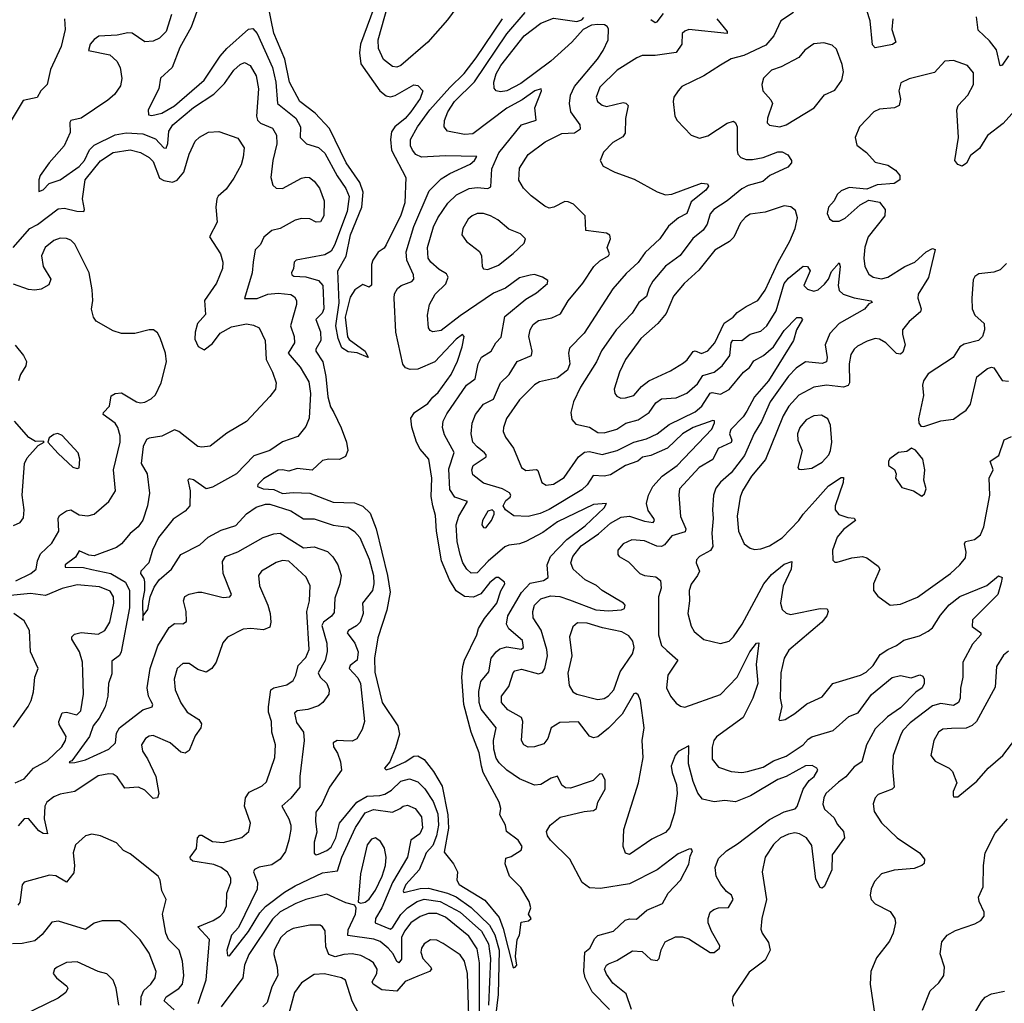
# Model space of a CAD drawing. Extents: x 1603745 to 1745082, y 385868 to 533966.
# Tile 529 of 646: x 1617704 to 1622355, y 499774 to 504421. Entities that reach past the tile are written whole.
import ezdxf

# ---------------------------------------------------------------- set-up
doc = ezdxf.new("R2010")
doc.units = 0

msp = doc.modelspace()

# ---------------------------------------------------------------- linework, layer by layer
at = {"layer": '0CON20XD'}
for points in [[(1619845, 504584.7), (1619725, 504420.8), (1619631.2, 504315), (1619505, 504204.1), (1619485, 504196.9), (1619465, 504199.1), (1619422.7, 504232.7), (1619399.2, 504285), (1619396.5, 504325), (1619442.3, 504487.7)], [(1618553.2, 504495), (1618513.3, 504385), (1618460.9, 504289.1), (1618423.8, 504195), (1618368.9, 504145), (1618361.8, 504095), (1618310.6, 503995), (1618311.7, 503971.7), (1618328.1, 503968.1), (1618375, 503979.1), (1618435, 504013.5), (1618575.4, 504134.6), (1618650.6, 504249.4), (1618682.6, 504285), (1618785, 504376.2), (1618805, 504380), (1618825, 504355.6), (1618898.1, 504195), (1618913.5, 504125), (1618920.9, 504025), (1619007.6, 503955), (1619029.7, 503915), (1619029.2, 503865), (1619059.4, 503835), (1619115, 503816.7), (1619145, 503790), (1619203.5, 503683.5), (1619245, 503623.6), (1619260, 503585), (1619250.5, 503515), (1619191.3, 503355), (1619175, 503327.7), (1619145, 503310), (1619010, 503285), (1619000.8, 503275), (1618997.5, 503245), (1618988.1, 503225), (1618989.2, 503215), (1618999.3, 503209.3), (1619055, 503206.1), (1619115, 503188.7), (1619135.2, 503165.2), (1619140.3, 503055), (1619132.7, 503035), (1619103.2, 503005), (1619125, 502946), (1619125.7, 502905), (1619103.3, 502865), (1619103.3, 502855), (1619135.2, 502805), (1619149.4, 502735), (1619159.1, 502639.1), (1619172, 502592), (1619187.2, 502565), (1619222.7, 502492.7), (1619246.9, 502425), (1619253.3, 502385), (1619242.9, 502357.1), (1619215, 502342.4), (1619164.4, 502344.4), (1619135, 502338.3), (1619085, 502293.3), (1619015, 502300.7), (1618975, 502288.2), (1618944.7, 502294.7), (1618925, 502292.1), (1618855, 502251.3), (1618828, 502225), (1618826.7, 502215), (1618854.7, 502204.7), (1618905, 502202), (1618945, 502182.5), (1618995, 502187.2), (1619075, 502183.8), (1619185, 502142.3), (1619285, 502138.6), (1619325, 502123.4), (1619358.9, 502088.9), (1619387.7, 502015), (1619441.9, 501795), (1619453.4, 501716.6), (1619438.7, 501631.3), (1619395, 501500), (1619379.3, 501405), (1619382, 501338), (1619416.8, 501195), (1619490.8, 501085), (1619498.2, 501045), (1619479.8, 500980.2), (1619452.5, 500915), (1619426.7, 500885), (1619435, 500876.7), (1619460, 500885), (1619524.6, 500915), (1619565, 500941.2), (1619585, 500943.1), (1619615, 500925.3), (1619659.1, 500869.1), (1619699.8, 500799.8), (1619726.9, 500665), (1619729.3, 500600.7), (1619708.8, 500488.8), (1619752.3, 500432.3), (1619771.5, 500395), (1619769.5, 500355), (1619779.1, 500335), (1619900.7, 500260.7), (1619968.8, 500178.8), (1619987.9, 500127.9), (1620035, 499941.2), (1620045, 499944), (1620052, 499955), (1620045.8, 499995.8), (1620054.5, 500075.5), (1620064, 500096), (1620073, 500157), (1620106.9, 500163.1), (1620120, 500175), (1620107.5, 500195), (1620118.8, 500225), (1620110.8, 500255), (1620071.4, 500321.4), (1620016.9, 500375), (1619997.1, 500432.9), (1620000, 500460), (1620025, 500467.5), (1620073, 500497), (1620076.7, 500515), (1620058.8, 500545), (1620003.3, 500585), (1619998.8, 500615), (1619971.2, 500665), (1619975.9, 500694.1), (1619969.2, 500725), (1619893.9, 500863.9), (1619885.7, 500894.3)], [(1618421.5, 504445), (1618395, 504365.8), (1618365, 504333.1), (1618335, 504318.9), (1618295, 504316.7), (1618235, 504357.1), (1618215, 504359.4), (1618165, 504347.3), (1618077.6, 504342.4), (1618055, 504328.1), (1618037.1, 504305), (1618028.8, 504275), (1618130, 504255), (1618162.9, 504225), (1618178.5, 504195), (1618186.3, 504143.7), (1618180.8, 504109.2), (1618152.4, 504067.6), (1618120.8, 504040.8), (1617995, 503956.2), (1617945.4, 503944.6), (1617940.5, 503935), (1617942.7, 503887.3), (1617914.5, 503825), (1617843.4, 503745), (1617801.1, 503685), (1617793.8, 503663.8), (1617795, 503610), (1617815, 503617.5), (1617842.5, 503647.5), (1617895, 503664.3), (1617985, 503727), (1618009.5, 503755), (1618033.7, 503806.3), (1618055, 503828.3), (1618155, 503876.2), (1618206.9, 503886.9), (1618285, 503881.2), (1618345, 503857.7), (1618385, 503816.1), (1618395, 503814.6), (1618403.9, 503836.1), (1618408.7, 503895), (1618427.5, 503925), (1618525, 504005.8), (1618621.2, 504068.8)], [(1619377.4, 504475), (1619313.5, 504305), (1619309.4, 504265), (1619315, 504211.9), (1619405, 504084.4), (1619435, 504061.2), (1619455, 504056.2), (1619477.5, 504062.5), (1619565, 504112.5), (1619585, 504110), (1619607.5, 504085), (1619595, 504048), (1619551.8, 503985), (1619525, 503954.7), (1619475.6, 503914.4), (1619459.6, 503890.4), (1619455.7, 503855), (1619460.6, 503805), (1619528.6, 503675), (1619523.6, 503555), (1619505, 503498), (1619435, 503356.7), (1619425, 503342), (1619397.3, 503322.7), (1619371.2, 503285), (1619366, 503265), (1619365, 503167.5), (1619355, 503157.5), (1619325, 503170), (1619287.5, 503145), (1619265, 503110), (1619241.4, 503015), (1619252.2, 502922.2), (1619259.8, 502909.8), (1619335.7, 502855), (1619350, 502825), (1619297.6, 502847.6), (1619255, 502851.9), (1619225, 502871.4), (1619208.1, 502915), (1619196.6, 502975), (1619213, 503083), (1619207.3, 503235), (1619246.4, 503303.6), (1619266.4, 503405), (1619319.3, 503535), (1619326.4, 503606.4), (1619311.3, 503651.3), (1619245.4, 503745), (1619166.7, 503906.7), (1619099.3, 503979.3), (1619027.5, 504035), (1618978.8, 504125), (1618955.7, 504235), (1618905, 504357.5), (1618878.2, 504488.2)], [(1620490, 499745), (1620408, 499828), (1620374.3, 499894.3), (1620369.3, 499925), (1620372.7, 500015), (1620397.1, 500035), (1620420.1, 500079.9), (1620435, 500094.3), (1620508.1, 500115), (1620563.2, 500166.8), (1620585, 500173.5), (1620617.8, 500172.2), (1620666.6, 500213.4), (1620740.6, 500245), (1620766.9, 500295), (1620825.4, 500355), (1620865, 500431.2), (1620870.4, 500469.6), (1620882, 500495), (1620875, 500503.8), (1620865, 500502.5), (1620815, 500480.9), (1620715.6, 500405), (1620585, 500338), (1620446.7, 500316.7), (1620395, 500319.3), (1620360.9, 500345), (1620302.2, 500455), (1620211.2, 500545), (1620197.3, 500565), (1620193.1, 500585), (1620209.6, 500615), (1620257, 500653), (1620369.8, 500679.8), (1620415, 500684.7), (1620428.5, 500695), (1620434.4, 500725), (1620469.6, 500785), (1620469.6, 500829.6), (1620455, 500856.2), (1620445, 500858), (1620413.2, 500826.8), (1620305, 500790), (1620282.5, 500792.5), (1620265, 500804), (1620245, 500847.1), (1620215, 500837.3), (1620165, 500808.2), (1620135, 500804.6), (1620064.8, 500834.8), (1620005.6, 500875), (1619969.4, 500909.4), (1619955, 500931.9), (1619943.5, 500975), (1619941.9, 501015), (1619954.7, 501075), (1619883.5, 501163.5), (1619873.5, 501195), (1619872.6, 501247.4), (1619882.5, 501295), (1619919.3, 501340.7), (1619931.3, 501405), (1619954.6, 501435), (1619971.9, 501448.1), (1620005, 501458.2), (1620072.9, 501447.1), (1620084.4, 501455), (1620078.5, 501488.5), (1620015, 501542.7), (1620003.8, 501565), (1620009.1, 501605), (1620075, 501715.3), (1620115, 501759.3), (1620178.1, 501771.9), (1620200.8, 501785), (1620195.8, 501845), (1620211.9, 501885), (1620288.3, 501965), (1620375, 502029.8), (1620464.4, 502115), (1620475.7, 502135.7), (1620415, 502131.1), (1620245, 502048.9), (1620175, 501998.1), (1620095, 501956.2), (1620065, 501944.2), (1620015, 501939.1), (1619995, 501930.7), (1619916.9, 501863.1), (1619865, 501807.3), (1619836.5, 501806.5), (1619815.4, 501825), (1619796.9, 501855), (1619784.2, 501895), (1619771, 501955), (1619765.3, 502035), (1619777.5, 502075), (1619819.1, 502145), (1619758.9, 502165), (1619735, 502202), (1619731.3, 502298.7), (1619755.6, 502375.6), (1619710.1, 502460.1), (1619701.8, 502495), (1619703.8, 502525), (1619720.8, 502559.2), (1619815, 502694.5), (1619854.7, 502725), (1619869.7, 502795), (1619885, 502826.9), (1619930.5, 502855), (1619953.1, 502895), (1619978.2, 502921.8), (1619995, 503018.2), (1620095, 503101.1), (1620145, 503130.6), (1620197.1, 503175), (1620198.8, 503188.8), (1620173.3, 503205), (1620135, 503217.5), (1620115.6, 503214.4), (1620065, 503201.8), (1619997.9, 503152.1), (1619941.2, 503128.8), (1619785, 503022.6), (1619695, 502952.2), (1619655, 502946.5), (1619642.3, 502952.3), (1619634.5, 502965), (1619630.9, 503025), (1619639.5, 503075), (1619666.5, 503125), (1619717.2, 503172.8), (1619728, 503205), (1619719.7, 503219.8), (1619685, 503240.4), (1619646.2, 503275), (1619633.6, 503295), (1619630.5, 503345), (1619658.1, 503441.9), (1619679.2, 503485), (1619725.9, 503554.1), (1619766.8, 503593.2), (1619826.6, 503623.4), (1619865, 503628.1), (1619915, 503622.7), (1619928.8, 503631.2), (1619933.4, 503716.6), (1619967.5, 503792.5), (1620075, 503924.7), (1620144, 503946), (1620136.8, 504005), (1620169.4, 504085), (1620167.5, 504095), (1620136.9, 504085), (1620077.6, 504042.4), (1620005, 504003.7), (1619845, 503881.1), (1619805, 503877.9), (1619724, 503894), (1619708.2, 503915), (1619710.3, 503945), (1619726.3, 503985), (1619757.1, 504035), (1619852.6, 504127.4), (1620005, 504354.2), (1620092.2, 504455)], [(1620685, 504421.8), (1620705, 504407.1), (1620715, 504410.5), (1620745, 504450)], [(1621358.9, 504455), (1621299.2, 504415), (1621266.2, 504345), (1621229.1, 504300.9), (1621125, 504251.8), (1621064.2, 504235.8), (1621015, 504205.5)], [(1621827.9, 504425), (1621824, 504374), (1621842.5, 504315), (1621826.7, 504303.3), (1621745, 504288.1), (1621732.3, 504302.3), (1621721.9, 504415), (1621705.2, 504465)], [(1617915.4, 504425), (1617918, 504375), (1617900.3, 504295), (1617849.7, 504185), (1617832.9, 504115), (1617804, 504085), (1617786.7, 504053.3), (1617720.9, 504039.1), (1617662.9, 503945)], [(1619885.7, 500894.3), (1619875, 500956.9), (1619837.2, 501055), (1619802.2, 501185), (1619792.9, 501315), (1619797.2, 501365), (1619804.8, 501395.2), (1619862.5, 501515), (1619871.1, 501545), (1619898.8, 501591.2), (1619957.5, 501665), (1619976.9, 501723.1), (1619995.7, 501755), (1619994.2, 501764.2), (1619965, 501786.4), (1619955, 501785.4), (1619925, 501762.7), (1619881.9, 501708.1), (1619847.3, 501692.7), (1619805, 501695.9), (1619765, 501722.9), (1619734.2, 501774.2), (1619696.5, 501865), (1619672.6, 502005), (1619668.7, 502078.7), (1619655, 502124), (1619648.1, 502168.1), (1619650.2, 502255), (1619636.1, 502345), (1619595, 502391.5), (1619577.5, 502425), (1619556.6, 502496.6), (1619551.4, 502538.6), (1619568.2, 502565), (1619632.3, 502607.7), (1619655, 502638.2), (1619680.7, 502659.3), (1619741.4, 502745), (1619772.3, 502807.7), (1619794.6, 502875), (1619802.9, 502925), (1619795, 502932.9), (1619765, 502912.2), (1619665, 502803.9), (1619585, 502770), (1619548.7, 502768.7), (1619526.6, 502776.6), (1619514.3, 502794.3), (1619481.3, 502945), (1619472.1, 503105), (1619474.4, 503125.6), (1619489.1, 503150.9), (1619505.3, 503164.7), (1619556.1, 503183.9), (1619566.2, 503195), (1619563.3, 503215), (1619532.2, 503285), (1619530, 503325), (1619565, 503444.4), (1619637.4, 503612.6), (1619695, 503669), (1619736.2, 503695), (1619831.7, 503738.3), (1619852.9, 503755), (1619863.8, 503775), (1619715, 503778.3), (1619602.1, 503772.1), (1619575, 503784.6), (1619558.7, 503805), (1619549.7, 503825), (1619550.5, 503855), (1619582.9, 503915), (1619640.6, 503995), (1619735, 504100.8), (1619803.9, 504166.1), (1619860.3, 504240.3), (1619984.8, 504425)], [(1620550, 501140), (1620485, 501074.1), (1620435, 501033.1), (1620415, 501028.9), (1620395, 501035.6), (1620344, 501104), (1620255, 501101.1), (1620214.7, 501075.3), (1620198.5, 501025), (1620179.8, 501000.2), (1620135, 500985.5), (1620105, 500984.5), (1620085, 500995.8), (1620074.5, 501015), (1620080.9, 501105), (1620074.8, 501124.8), (1620010.1, 501160.1), (1619979.2, 501195), (1619979.6, 501225), (1620015, 501270.8), (1620034.6, 501335), (1620043.1, 501345), (1620075, 501353.4), (1620155, 501329.8), (1620173.6, 501336.4), (1620184.8, 501355), (1620197.4, 501415), (1620194.1, 501445), (1620167.3, 501537.3), (1620130, 501595), (1620127.8, 501625), (1620135.4, 501655), (1620165.7, 501684.3), (1620211.7, 501698.3), (1620255, 501695.6), (1620300.5, 501679.5), (1620425, 501632.3), (1620485, 501628.5), (1620547.2, 501632.8), (1620560.5, 501639.5), (1620564.3, 501655), (1620555.8, 501665), (1620455, 501724.6), (1620428.2, 501748.2), (1620374.5, 501775), (1620317.5, 501825), (1620307.8, 501855), (1620316.9, 501885), (1620356.7, 501935), (1620437.9, 501992.1), (1620495, 502042.5), (1620545, 502070.7), (1620585, 502075.6), (1620655, 502051.5), (1620695.8, 502045), (1620701.8, 502055), (1620699.6, 502065), (1620671.8, 502101.8), (1620664.8, 502135), (1620673.4, 502175), (1620695.2, 502215), (1620739.3, 502265), (1620809.8, 502315), (1620972.8, 502487.2), (1620985.7, 502515.7), (1620985.6, 502525.6), (1620977.9, 502527.9), (1620885, 502494), (1620835.3, 502465), (1620764.1, 502395.9), (1620685, 502362.8), (1620646.4, 502353.6), (1620623.9, 502335), (1620565, 502314.8), (1620495, 502270.2), (1620465, 502264.8), (1620412.4, 502267.6), (1620385, 502223.6), (1620359.5, 502200.5), (1620205, 502107.1), (1620161.9, 502088.1), (1620105, 502074), (1620037.6, 502077.6), (1619998.8, 502105), (1619988, 502125), (1620000.6, 502149.4), (1620020, 502165), (1620023.1, 502175), (1620017.1, 502185), (1619984.4, 502204.4), (1619895, 502231.5), (1619845, 502270.8), (1619839.6, 502295), (1619846.4, 502315), (1619907.1, 502355), (1619907.5, 502365), (1619899.3, 502375), (1619865, 502402.3), (1619844.7, 502425), (1619835.9, 502465), (1619841.8, 502515), (1619856.6, 502555), (1619895, 502603.8), (1619941.5, 502628.5), (1619975.2, 502704.8), (1620015.4, 502745), (1620054.3, 502805.7), (1620121.8, 502835), (1620124.2, 502855), (1620109.1, 502925), (1620114.7, 502955.3), (1620129.3, 502980.7), (1620155, 503000), (1620218.2, 503011.8), (1620258.8, 503031.2), (1620295, 503092.2), (1620364.5, 503175.5), (1620415.2, 503254.8), (1620445, 503281.8), (1620485.6, 503305), (1620490, 503315), (1620479.2, 503345), (1620494.4, 503385), (1620492.2, 503402.2), (1620475, 503411.8), (1620378.8, 503425), (1620374.2, 503495), (1620319.3, 503549.3), (1620295, 503561.2), (1620278.3, 503561.7), (1620227.5, 503535), (1620205, 503530), (1620185, 503539.2), (1620119.2, 503589.2), (1620083.5, 503625), (1620062.1, 503662.1), (1620065, 503720), (1620106, 503784), (1620185.9, 503844.1), (1620265, 503883.4), (1620325, 503886.2), (1620353.5, 503905), (1620351.3, 503925), (1620307.1, 503985), (1620300.4, 504025), (1620306.2, 504065), (1620324, 504106), (1620432.5, 504235), (1620459.4, 504275), (1620483.1, 504325), (1620485, 504377.5), (1620479.3, 504389.3), (1620466.5, 504396.5), (1620435, 504398.9), (1620405.6, 504394.4), (1620365, 504374), (1620312.5, 504315), (1620213.5, 504225), (1620070.7, 504119.3), (1620005, 504084.7), (1619975, 504080.4), (1619954.6, 504084.6), (1619945, 504096.7), (1619942.8, 504125), (1619955.3, 504165), (1619976.8, 504205), (1620087.2, 504345), (1620165, 504404.8), (1620225, 504427.4), (1620335, 504412.9), (1620359.7, 504420.3), (1620368.7, 504431.3)], [(1620997.5, 504425), (1621046.2, 504365), (1621045.6, 504355), (1620865, 504374.3), (1620845, 504367.1), (1620833.1, 504355), (1620832, 504305), (1620804.5, 504265.5), (1620705, 504252.3), (1620645, 504251.9), (1620618.7, 504241.3), (1620526.9, 504183.1), (1620445, 504101.8), (1620426.2, 504055), (1620434, 504034), (1620455, 504016.7), (1620475, 504011.6), (1620555, 504030), (1620567, 504027), (1620578, 504015), (1620565.5, 503954.5), (1620563.6, 503885), (1620552.2, 503867.8), (1620505, 503840), (1620461.4, 503795), (1620446, 503755), (1620459.7, 503729.7), (1620515, 503700), (1620606.8, 503666.8), (1620715, 503608.1), (1620754, 503594), (1620785, 503596.9), (1620925, 503648.9), (1620953.3, 503645), (1620958.1, 503635), (1620945.5, 503615), (1620875, 503561.1), (1620854.5, 503505), (1620815.5, 503484.5), (1620769.3, 503445), (1620726.9, 503385), (1620658.6, 503321.4), (1620625, 503273.8), (1620568, 503222), (1620505, 503150), (1620370.2, 502939.8), (1620300.7, 502869.3), (1620296.2, 502845), (1620303.2, 502795), (1620291.8, 502765), (1620245, 502728.9), (1620160, 502710), (1620135, 502696.4), (1620065.2, 502624.8), (1620003.4, 502536.6), (1619988.5, 502495), (1619988.2, 502475), (1619998.9, 502448.9), (1620035.9, 502395.9), (1620074.7, 502304.8), (1620095, 502291.5), (1620145, 502295.4), (1620151.2, 502291.2), (1620169.5, 502235), (1620191.4, 502221.4), (1620225, 502226.9), (1620275, 502257.5), (1620343.4, 502355), (1620372.3, 502377.7), (1620395, 502380.6), (1620455, 502367.1), (1620525.6, 502385), (1620604.8, 502425.2), (1620665, 502441.1), (1620715, 502464.2), (1620771.1, 502508.9), (1620895, 502568.5), (1620926.1, 502595), (1620965, 502656.3), (1620975, 502660.4), (1621015, 502651.9), (1621055, 502674.1), (1621123.6, 502756.4), (1621151.9, 502778.1), (1621171.4, 502808.6), (1621216.8, 502835), (1621265.1, 502874.9), (1621315, 502952.5), (1621375, 503014.4), (1621394.2, 503014.2), (1621400.8, 503005), (1621373.6, 502955), (1621359.4, 502905), (1621241.1, 502715), (1621175, 502639.4), (1621138.3, 502571.7), (1621121.2, 502545), (1621062.9, 502485), (1621057.3, 502465), (1621067.6, 502435), (1621065, 502422.9), (1621003.8, 502395), (1620977.3, 502342.7), (1620914.1, 502305.9), (1620821.1, 502205), (1620816.8, 502176.8), (1620825.5, 502074.5), (1620850, 502015), (1620847.8, 502002.2), (1620785, 501981.8), (1620750.3, 501939.7), (1620735, 501932.2), (1620713.2, 501933.2), (1620655, 501958.8), (1620595, 501963.5), (1620554.3, 501945), (1620530, 501915), (1620529.2, 501895), (1620535, 501884.2), (1620579.2, 501859.2), (1620633.8, 501803.8), (1620654.7, 501794.8), (1620708.5, 501788.5), (1620730.9, 501770.9), (1620734, 501735), (1620720.8, 501695), (1620721.5, 501515), (1620735.6, 501465), (1620760.7, 501440.7), (1620813.3, 501395), (1620765, 501324), (1620759.6, 501265), (1620777.7, 501225), (1620805, 501192.2), (1620825, 501177.9), (1620845, 501173.8), (1621015, 501233.3), (1621093.2, 501315), (1621152.9, 501435), (1621185, 501476), (1621195, 501477.5), (1621182.8, 501375), (1621190.5, 501285), (1621167, 501215), (1621121.8, 501125), (1620995, 501032.2), (1620983.1, 501015), (1620974.6, 500984.6), (1620975, 500927.5), (1621005, 500890), (1621065, 500868.5), (1621115, 500863.8), (1621141.6, 500868.4), (1621215, 500890), (1621265, 500920.3), (1621325, 500940.9), (1621405, 500994.7), (1621427.9, 501022.1), (1621445, 501032.9), (1621547.2, 501062.8), (1621621.2, 501128.8), (1621665, 501146.2), (1621727.7, 501232.3), (1621825, 501312.9), (1621865, 501323.1), (1621915, 501312), (1621955.8, 501325.8), (1621970, 501320), (1621976, 501305), (1621975.6, 501285), (1621966.9, 501265), (1621936.4, 501243.6), (1621865, 501170.5), (1621803.2, 501126.8), (1621745, 501071.4), (1621703.7, 500995), (1621681.5, 500915), (1621645, 500891.8), (1621605.6, 500844.4), (1621571.2, 500818.8), (1621511.8, 500765), (1621501.8, 500745), (1621498.2, 500715), (1621505, 500691.4), (1621550.4, 500650.4), (1621565, 500620.8), (1621595.6, 500585), (1621600.4, 500555), (1621541.8, 500475), (1621540, 500405), (1621505, 500328), (1621495, 500318), (1621485, 500321.2), (1621465, 500361.2), (1621445, 500520), (1621420.9, 500555), (1621387.1, 500575), (1621365, 500578.7), (1621335, 500573.1), (1621298.1, 500555), (1621265, 500524.3), (1621225.4, 500464.6), (1621210.9, 500395), (1621232.1, 500265), (1621209.6, 500175), (1621204.5, 500125), (1621211.1, 500105), (1621241.6, 500061.6), (1621249.6, 500025), (1621225, 499978.6), (1621149.4, 499920.6)], [(1622375, 504250), (1622345, 504206), (1622335, 504203.3), (1622318, 504278), (1622285, 504321.6), (1622231.8, 504371.8), (1622223.1, 504435)], [(1621295, 503915.5), (1621325, 503924.6), (1621456.2, 504003.8), (1621505, 504065.8), (1621555, 504088), (1621586.9, 504135), (1621594.5, 504175), (1621589.1, 504209.1), (1621562, 504282), (1621541.2, 504301.2), (1621502.2, 504312.2), (1621455, 504307.5), (1621412.9, 504277.1), (1621385, 504243.1), (1621301.1, 504198.9), (1621255, 504182.7), (1621216.9, 504145), (1621209.5, 504115), (1621214.5, 504085), (1621252.2, 504042.2), (1621259.4, 504025), (1621235.5, 503955), (1621235, 503933.3), (1621245, 503922.5), (1621295, 503915.5)], [(1618621.2, 504068.8), (1618671, 504119), (1618715, 504182.5), (1618745, 504209.1), (1618765, 504218.2), (1618792.5, 504205), (1618820.3, 504155), (1618832.3, 504095), (1618823.1, 503965), (1618826.6, 503946.6), (1618841.5, 503931.5), (1618897.8, 503907.8), (1618916.2, 503875), (1618918, 503835), (1618899.1, 503755), (1618890.5, 503675), (1618898.9, 503638.9), (1618915, 503624.4), (1618945, 503622.7), (1619035, 503671.5), (1619055, 503677.5), (1619073.3, 503675), (1619095, 503658.1), (1619120, 503625), (1619142.1, 503565), (1619140, 503495), (1619125, 503466), (1619105, 503464.2), (1619075, 503480), (1619035, 503481.9), (1619005, 503474.3), (1618935, 503434.5), (1618895, 503424.4), (1618856.9, 503393.1), (1618840.7, 503359.3), (1618816.2, 503333.8), (1618806.9, 503275), (1618801.8, 503225), (1618765, 503103.8), (1618825, 503103.1), (1618876.3, 503123.7), (1618925, 503129.4), (1618985, 503121.9), (1619001.8, 503111.8), (1619011.5, 503095), (1619012.1, 503075), (1618982.3, 502975), (1619000.4, 502925), (1619001.3, 502895), (1618972.4, 502845), (1619029.5, 502779.5), (1619069.9, 502709.9), (1619077, 502655), (1619070.8, 502539.2), (1619055, 502499.2), (1619018.3, 502451.7), (1618945, 502427.1), (1618884.7, 502385.3), (1618809.4, 502360.6), (1618727.7, 502275), (1618615, 502212.1), (1618585, 502204.5), (1618525, 502246.9), (1618505, 502252), (1618498, 502245), (1618508.9, 502195), (1618506.9, 502125), (1618485, 502099.5), (1618428.8, 502061.2), (1618360, 501975), (1618330.9, 501915), (1618314.4, 501855), (1618275.5, 501815), (1618273.8, 501805), (1618291, 501781), (1618293.9, 501765), (1618294.2, 501725), (1618284.1, 501675), (1618285, 501582.5), (1618287.5, 501605), (1618309.5, 501635), (1618320.8, 501695), (1618339.3, 501740.7), (1618363.3, 501775), (1618420.5, 501825), (1618464.7, 501895), (1618555, 501939.4), (1618594.5, 501975.5), (1618655, 502009.7), (1618725, 502031.1), (1618775, 502087.1), (1618821.3, 502118.7), (1618865, 502132), (1618885, 502131.9), (1618985, 502100), (1619045, 502062.2), (1619095, 502063.3), (1619185, 502032.8), (1619255, 502022.7), (1619285, 502003.1), (1619310.3, 501975), (1619355, 501871.9), (1619374.8, 501795), (1619376.2, 501755), (1619370.3, 501725), (1619323.9, 501665), (1619325.7, 501615), (1619312.9, 501575), (1619295, 501556.9), (1619256.4, 501535), (1619251.1, 501525), (1619287.6, 501475), (1619303.1, 501435), (1619297.8, 501395), (1619265, 501370.6), (1619260.9, 501355), (1619301, 501311), (1619313.4, 501285), (1619333.3, 501105), (1619321.7, 501068.3), (1619296.6, 501023.4), (1619275, 501011.9), (1619233.8, 501013.8), (1619203.8, 501016.2), (1619184.5, 501005), (1619186.5, 500985), (1619205.2, 500955.2), (1619219.6, 500915), (1619223.5, 500875), (1619166.9, 500795), (1619131.5, 500715), (1619103.1, 500676.9), (1619100.9, 500635), (1619108.2, 500581.8), (1619094.1, 500535), (1619095, 500483.3), (1619105, 500476), (1619115, 500479.4), (1619155, 500495.4), (1619175, 500512.3), (1619197.2, 500555), (1619213.9, 500625), (1619296.5, 500725), (1619345, 500752.5), (1619404.7, 500755.3), (1619427.9, 500762.1), (1619459.7, 500780.3), (1619505, 500822.9), (1619545, 500835.3), (1619585, 500820.7), (1619617.7, 500787.7), (1619656.9, 500726.9), (1619678.5, 500668.5), (1619682.5, 500615), (1619672.5, 500565), (1619655, 500519.7), (1619624.3, 500485.7), (1619616.6, 500465), (1619590.4, 500405), (1619527.4, 500335), (1619514.7, 500305), (1619518, 500298), (1619595, 500316.2), (1619635, 500318), (1619725, 500294.9), (1619765, 500277), (1619836.2, 500226.2), (1619923.5, 500143.5), (1619948.1, 500098.1), (1619968.4, 500025), (1619964.1, 499815), (1619947.4, 499672.6)], [(1622405, 503992.2), (1622348.8, 503931.2), (1622275.4, 503874.6), (1622237.9, 503812.1), (1622195, 503778.8), (1622176.8, 503743.2), (1622155, 503728.8), (1622135, 503736.2), (1622120.8, 503755), (1622138.9, 503865), (1622130, 503995), (1622137.1, 504015), (1622183.3, 504065), (1622210, 504115), (1622209.4, 504169.4), (1622181.2, 504205), (1622115, 504227.5), (1622074.5, 504225.5), (1622025, 504171.5), (1621905, 504141.8), (1621866.8, 504123.2), (1621856.7, 504085), (1621864.5, 504045), (1621858, 504015), (1621835.5, 504004.5), (1621765, 503997.5), (1621737.8, 503985), (1621671.1, 503915), (1621650, 503865), (1621658.3, 503828.3), (1621703.4, 503793.4), (1621745, 503748.5), (1621805, 503733.1), (1621840.2, 503710.2), (1621860.8, 503685), (1621862, 503665), (1621835, 503646.9), (1621755, 503641.1), (1621705, 503620.8), (1621622.4, 503627.6), (1621585, 503612.9), (1621565.8, 503595), (1621550.8, 503565), (1621524, 503535), (1621518.8, 503505), (1621529.7, 503479.7), (1621545, 503469.2), (1621575, 503469.4), (1621603.6, 503483.6), (1621673.6, 503546.4), (1621715, 503568.6), (1621765, 503558.6), (1621791.9, 503525), (1621790, 503495), (1621712.5, 503395), (1621696.2, 503346.2), (1621691.8, 503295), (1621696.4, 503255), (1621715, 503218.6), (1621735, 503203.8), (1621775, 503196.2), (1621805, 503204.6), (1621885, 503255.5), (1621932.5, 503275), (1621985, 503324.3), (1622015, 503339.2), (1622028.8, 503335), (1621997.1, 503202.9), (1621948.2, 503125), (1621946.9, 503105), (1621961.8, 503055), (1621958.8, 503041.2), (1621905, 502995.6), (1621874.7, 502955), (1621873.7, 502933.7), (1621887.1, 502885), (1621875, 502850.8), (1621865, 502841.4), (1621845, 502844.3), (1621795, 502893.6), (1621765, 502911.8), (1621745, 502914.5), (1621707.6, 502902.4), (1621661.3, 502878.7), (1621645, 502864.4), (1621630.6, 502839.4), (1621622.5, 502795), (1621624, 502706), (1621617.4, 502692.6), (1621595, 502685.3), (1621515, 502694.3), (1621455, 502685.3), (1621385, 502647.3), (1621336.4, 502595), (1621310.4, 502549.6), (1621227.4, 502342.6), (1621160.3, 502265), (1621117.6, 502195), (1621106.4, 502165), (1621092.5, 502075), (1621099.6, 502005), (1621126, 501945), (1621153.6, 501923.6), (1621175, 501917.8), (1621205, 501920.9), (1621245, 501935.5), (1621305, 501973.8), (1621384.7, 502055), (1621404.6, 502085.4), (1621461.9, 502148.1), (1621525, 502218.4), (1621585, 502258), (1621595, 502257.5), (1621592.9, 502235), (1621555.4, 502125), (1621555.6, 502105), (1621572.7, 502082.7), (1621615, 502068.6), (1621645, 502065.6), (1621651.2, 502055), (1621595, 502012.2), (1621565, 501976), (1621543.5, 501915), (1621545, 501867.5), (1621555, 501858), (1621565, 501857.5), (1621635, 501878.5), (1621685, 501884.4), (1621705, 501878.1), (1621759.1, 501839.1), (1621766.5, 501825), (1621736.7, 501755), (1621737.1, 501725), (1621757.2, 501697.2), (1621815, 501654.4), (1621865, 501659.5), (1621945, 501693.5), (1622101.1, 501805), (1622144.5, 501845), (1622171.1, 501878.9), (1622175.4, 501904.6), (1622167.5, 501945), (1622170.8, 501955), (1622214.5, 501964.5), (1622242.7, 501987.3), (1622258.5, 502025), (1622286.1, 502175), (1622282.7, 502255), (1622302.2, 502295), (1622287.5, 502335), (1622328.3, 502361.7), (1622354.6, 502435.4), (1622388.6, 502451.4)], [(1621015, 504205.5), (1620935, 504155.5), (1620831.2, 504105), (1620814, 504085), (1620794.4, 504055.6), (1620790, 504035), (1620798, 503965), (1620808.8, 503945), (1620875.5, 503875.5), (1620915, 503860.6), (1620955, 503871.8), (1621045, 503931.8), (1621075, 503941.4), (1621085, 503934), (1621092.7, 503915), (1621092.2, 503802.2), (1621096.4, 503785), (1621109.9, 503769.9), (1621135, 503759.7), (1621165, 503760.4), (1621215, 503770.6), (1621285, 503796.5), (1621305, 503796.8), (1621332, 503782), (1621350, 503755), (1621350, 503745), (1621332, 503725), (1621247.8, 503685), (1621213.8, 503656.2), (1621145, 503638.2), (1621115, 503622), (1621045, 503564.7), (1620982.9, 503525), (1620966.2, 503503.8), (1620952, 503455), (1620932.9, 503427.1), (1620883.5, 503386.5), (1620823.5, 503306.5), (1620755, 503256.2), (1620694.7, 503185), (1620676.6, 503153.4), (1620665, 503112.5), (1620629.2, 503085), (1620597.5, 503035), (1620521.1, 502955), (1620452.8, 502857.2), (1620428.7, 502805), (1620353.4, 502685), (1620320.5, 502615), (1620307.8, 502565), (1620312.4, 502532.4), (1620330.5, 502510.5), (1620395, 502495.4), (1620435, 502470.9), (1620465, 502469.7), (1620525, 502485.8), (1620566.9, 502515), (1620625, 502530.3), (1620676.9, 502565), (1620709.2, 502610.8), (1620735, 502629.1), (1620805, 502634.1), (1620855, 502656.1), (1620905, 502701.1), (1620930.4, 502739.6), (1620984.8, 502755.2), (1621022.1, 502785), (1621058.9, 502835), (1621064.8, 502895), (1621073, 502907), (1621115, 502905.3), (1621155, 502935.3), (1621205, 502950), (1621232.7, 502975), (1621276.7, 503045), (1621315, 503174.1), (1621335, 503200), (1621405, 503256.8), (1621425, 503254.5), (1621438.2, 503235), (1621408.1, 503165), (1621425, 503147.1), (1621455, 503137.8), (1621475, 503144.5), (1621505, 503170.8), (1621523.9, 503195), (1621538.9, 503231.1), (1621575, 503272), (1621579.2, 503255), (1621569.5, 503165), (1621575, 503141.4), (1621593.9, 503123.9), (1621645, 503106.6), (1621725, 503092.5), (1621730, 503085), (1621715, 503078), (1621694.1, 503054.1), (1621574.4, 502985.6), (1621531.3, 502938.7), (1621508.2, 502885), (1621518.4, 502825), (1621515, 502803.8), (1621495, 502797.4), (1621415, 502804.6), (1621372.1, 502775), (1621335, 502736.8), (1621248.6, 502615), (1621208, 502522), (1621173.3, 502466.7), (1621128, 502362), (1621065, 502280.7), (1621013.5, 502236.5), (1620992.3, 502207.7), (1620981.1, 502175), (1620976.2, 502105), (1620979.3, 502065), (1620972.8, 501995), (1620977.6, 501932.4), (1620966.6, 501913.4), (1620915.4, 501884.6), (1620900.7, 501869.3), (1620898.6, 501855), (1620914.4, 501815), (1620905, 501794.4), (1620875.9, 501754.1), (1620866.1, 501725), (1620868.2, 501675), (1620860.5, 501615), (1620876.4, 501555), (1620889.8, 501529.8), (1620935, 501492.1), (1621015, 501474.4), (1621055, 501485.6), (1621075, 501505.6), (1621116.8, 501565), (1621218.8, 501755), (1621255, 501800.4), (1621315, 501849.2), (1621351.7, 501861.7), (1621348.4, 501825), (1621309.5, 501745), (1621297.7, 501665), (1621305.6, 501635), (1621325, 501616.7), (1621345, 501611.2), (1621485, 501640), (1621517.7, 501637.7), (1621523.3, 501625), (1621517.1, 501605), (1621493.3, 501575), (1621337.4, 501442.6), (1621314.4, 501405), (1621300, 501335), (1621295.7, 501215.7), (1621304.3, 501175.7), (1621290, 501115), (1621295, 501110), (1621320, 501115), (1621365, 501142.5), (1621421.3, 501188.7), (1621495, 501222.2), (1621545, 501284.6), (1621675, 501324.7), (1621701.7, 501338.3), (1621735, 501370.4), (1621768.6, 501421.4), (1621803.9, 501446.1), (1621845.8, 501465), (1621880.2, 501489.8), (1621955, 501510.5), (1621995, 501531.5), (1622015, 501548.5), (1622052.8, 501607.2), (1622095, 501656.4), (1622145, 501695.3), (1622272.6, 501747.4), (1622326.7, 501793.3), (1622345.3, 501785.3), (1622340, 501760), (1622324.1, 501705), (1622204, 501585), (1622203.5, 501553.5), (1622244.2, 501525), (1622244.3, 501515), (1622205, 501471.1), (1622159.6, 501385), (1622158.5, 501315), (1622147.5, 501262.5), (1622145.9, 501215), (1622137.7, 501195), (1622115, 501180.6), (1622055, 501189.7), (1622015, 501180), (1621910.6, 501099.4), (1621877.8, 501065), (1621865.4, 501044.6), (1621830.4, 500945), (1621827.1, 500885), (1621834.6, 500795.4), (1621824.6, 500785.4), (1621759.5, 500760.5), (1621745.6, 500745), (1621735, 500716.7), (1621739.9, 500679.9), (1621775, 500627.1), (1621849.1, 500555), (1621954.5, 500484.5), (1621977.1, 500455), (1621975.8, 500435), (1621965.4, 500424.6), (1621929.7, 500410.3), (1621835, 500402.5), (1621775, 500385.7), (1621741.1, 500348.9), (1621725.7, 500314.3), (1621721.4, 500285), (1621726, 500265), (1621745, 500244.3), (1621815, 500207.5), (1621837.1, 500175), (1621841.4, 500155), (1621830, 500105), (1621812.4, 500067.6), (1621751.4, 499988.6), (1621724.4, 499925), (1621721.9, 499865), (1621745.6, 499705)], [(1617673.7, 503345), (1617752.4, 503435), (1617787.4, 503452.6), (1617885, 503527.5), (1617915, 503530.8), (1617973.6, 503516.4), (1618006.7, 503515), (1618010, 503525), (1618000.3, 503575), (1618013.9, 503665), (1618085, 503753.5), (1618145, 503792.9), (1618225, 503806.7), (1618275, 503794.1), (1618315, 503770.4), (1618335, 503750.5), (1618365, 503671.5), (1618385, 503660.7), (1618425, 503653.2), (1618447.9, 503662.1), (1618479.1, 503700.9), (1618503.8, 503785), (1618533.1, 503846.9), (1618553.3, 503866.7), (1618595, 503889.4), (1618645, 503893.3), (1618735, 503860.6), (1618764.4, 503815), (1618758.9, 503771.1), (1618749.4, 503735), (1618715, 503672.5), (1618679.4, 503620.6), (1618642.1, 503587.9), (1618635.6, 503575), (1618630.6, 503535), (1618636.9, 503465), (1618600, 503395), (1618652.7, 503315), (1618663.5, 503275), (1618662.1, 503245), (1618633.6, 503176.4), (1618577.1, 503095), (1618582.3, 503027.7), (1618544, 502986), (1618533.2, 502945), (1618531.9, 502911.9), (1618546.9, 502876.9), (1618575, 502861.9), (1618615, 502890.5), (1618650.8, 502939.2), (1618705, 502970.5), (1618775, 502983.8), (1618808, 502978), (1618835.3, 502965.3), (1618863.8, 502905), (1618868.4, 502815), (1618898.5, 502755), (1618915.5, 502705), (1618911.9, 502675), (1618885, 502640.8)], [(1620543.6, 502633.6), (1620565, 502634.6), (1620605, 502645.4), (1620641.4, 502688.6), (1620675.6, 502714.4), (1620778.7, 502761.3), (1620839.8, 502800.2), (1620856.6, 502813.4), (1620885, 502853.5), (1620895, 502856.8), (1620925, 502844.1), (1620955, 502856.6), (1620987.5, 502895), (1621032.1, 502987.9), (1621074.6, 503015), (1621092.8, 503037.2), (1621135, 503066.4), (1621191.2, 503095), (1621225, 503142.9), (1621286.4, 503275), (1621342.5, 503375), (1621366.5, 503435), (1621378.6, 503485), (1621369.1, 503519.1), (1621346.6, 503536.6), (1621315, 503541.1), (1621225, 503511.2), (1621155, 503501.8), (1621132, 503488), (1621108.6, 503461.4), (1621076.5, 503393.5), (1621056.8, 503373.2), (1620987.9, 503332.1), (1620912, 503238), (1620842.1, 503175), (1620792.5, 503115), (1620757.2, 503032.8), (1620717.9, 502985), (1620638.5, 502915), (1620565, 502815.6), (1620537.3, 502755), (1620512.5, 502675), (1620515.6, 502655), (1620525, 502642.5), (1620543.6, 502633.6)], [(1619915, 503240.8), (1619965, 503261.5), (1620034.1, 503315.9), (1620087.1, 503365), (1620092.5, 503385), (1620068.9, 503408.9), (1620015, 503431.1), (1619962.2, 503475), (1619928.1, 503495), (1619895, 503505.8), (1619865.3, 503504.7), (1619841.4, 503495), (1619822.1, 503477.9), (1619796.5, 503435), (1619792.2, 503405), (1619815, 503372.5), (1619875.3, 503325.3), (1619884.5, 503305), (1619889.2, 503255), (1619895, 503243.8), (1619915, 503240.8)], [(1617685, 501769.3), (1617757.1, 501805), (1617782.2, 501825), (1617787.5, 501865), (1617802.6, 501897.4), (1617855, 501948.6), (1617888.9, 502005), (1617885.4, 502064.6), (1617891.8, 502078.2), (1617925, 502100.5), (1617945, 502104.6), (1617985, 502081.8), (1618025, 502076.4), (1618055, 502085.5), (1618125.6, 502145), (1618156.7, 502195), (1618147.4, 502295), (1618178.7, 502425), (1618177.7, 502455), (1618167.8, 502495), (1618155.3, 502515), (1618098.5, 502555), (1618100, 502565), (1618128.8, 502595), (1618136.6, 502643.4), (1618155, 502655.4), (1618185, 502657.9), (1618255, 502615.6), (1618275, 502611.1), (1618295, 502613.5), (1618325, 502629.5), (1618345, 502649.2), (1618372.3, 502705), (1618397.2, 502805), (1618392.3, 502845), (1618367.7, 502917.7), (1618355, 502941.2), (1618336.7, 502955), (1618315, 502955.7), (1618247.7, 502937.7), (1618185, 502938.8), (1618145, 502951.2), (1618065, 502996.2), (1618052.5, 503015), (1618043, 503053), (1618049.2, 503095), (1618045.8, 503144.2), (1618032.2, 503225), (1617965, 503360), (1617945, 503378.9), (1617925, 503387.5), (1617895, 503388.8), (1617865, 503378.2), (1617824.5, 503345), (1617806.2, 503305), (1617814.6, 503255), (1617851.1, 503195), (1617841.9, 503168.1), (1617805, 503147.7), (1617775, 503143.2), (1617745, 503146.8), (1617675, 503171.5)], [(1622365, 503268.6), (1622335, 503239.4), (1622305, 503227.5), (1622235, 503220), (1622215, 503207.5), (1622208.3, 503191.7), (1622201.1, 503105), (1622203.5, 503055), (1622215.7, 503025), (1622259.2, 502985), (1622261.1, 502955), (1622251.4, 502925), (1622233.3, 502905), (1622165, 502888.6), (1622145, 502876), (1622114, 502825), (1621995, 502747.8), (1621972.5, 502715), (1621968.5, 502695), (1621972.5, 502645), (1621948.8, 502535), (1621951.2, 502515), (1621960.5, 502500.5), (1621975, 502498.8), (1622054.5, 502525.5), (1622115, 502534.3), (1622144.5, 502555.5), (1622175, 502576), (1622195.4, 502604.6), (1622225.6, 502734.4), (1622275, 502772.5), (1622295, 502780), (1622305, 502776.2), (1622345, 502715.8), (1622375, 502713.5)], [(1617683, 502883), (1617721.1, 502835), (1617736.1, 502806.1), (1617733.3, 502785), (1617706.9, 502745), (1617697.5, 502715)], [(1618885, 502640.8), (1618775, 502522.2), (1618681.9, 502468.1), (1618603.4, 502406.6), (1618565, 502401.1), (1618545, 502404.6), (1618455, 502475.6), (1618435, 502483.1), (1618375, 502453.1), (1618315.4, 502444.6), (1618302.3, 502437.7), (1618287.7, 502405), (1618277.5, 502325), (1618306.1, 502275), (1618316.3, 502183.7), (1618307.1, 502125), (1618285, 502055.8), (1618263.3, 502025), (1618225.8, 501994.2), (1618185.3, 501944.7), (1618161.9, 501928.1), (1618055, 501888.8), (1618030.6, 501890.6), (1617985, 501912.2), (1617968.2, 501881.8), (1617918.6, 501845), (1617918.8, 501835), (1618005, 501832.6), (1618045, 501823.9), (1618135, 501804.5), (1618203.4, 501763.4), (1618222.4, 501725), (1618221.8, 501641.8), (1618183.8, 501435), (1618175, 501417.1), (1618139.3, 501390.7), (1618139.4, 501330.6), (1618122.8, 501285), (1618120.3, 501225), (1618108.4, 501175), (1618078.6, 501121.4), (1618050.4, 501085), (1618034.1, 501035), (1617950, 500920), (1617937.5, 500915), (1617940, 500910), (1617965, 500911.9), (1618015, 500924.2), (1618125, 500975.3), (1618156, 501004), (1618160.5, 501049.5), (1618174.7, 501075), (1618285, 501160.8), (1618329.2, 501175), (1618332.7, 501185), (1618323, 501203), (1618312.4, 501225), (1618306.7, 501265), (1618320, 501355), (1618356.6, 501463.4), (1618410.1, 501549.9), (1618435, 501568.9), (1618475, 501566.9), (1618492.2, 501577.8), (1618490.7, 501625), (1618478.1, 501675), (1618483.8, 501696.2), (1618505, 501707.5), (1618545, 501715.6), (1618565, 501715.6), (1618665, 501690.8), (1618696, 501694), (1618704.3, 501705), (1618665.3, 501805), (1618661.7, 501861.7), (1618675.3, 501884.7), (1618735, 501907.1), (1618854.3, 501974.3), (1618905, 501992.1), (1618935, 501995.3), (1619045, 501925.3), (1619095, 501931.2), (1619158.4, 501908.4), (1619183.7, 501883.7), (1619207.3, 501845), (1619222.2, 501795), (1619216.4, 501755), (1619192, 501688), (1619189.8, 501620.2), (1619177.5, 501602.5), (1619138.4, 501575), (1619131.7, 501558.3), (1619154.2, 501475), (1619156.5, 501436.5), (1619146.7, 501393.3), (1619114.2, 501335), (1619122.7, 501315), (1619154.4, 501285), (1619166.5, 501255), (1619164.4, 501235), (1619135.7, 501195), (1619115, 501179.4), (1619065, 501161.8), (1619014.1, 501155.9), (1619001.5, 501145), (1619011.1, 501101.1), (1619044.7, 501055), (1619047.8, 501015), (1619027.8, 500845), (1619027.7, 500795), (1618985, 500743.9), (1618942.3, 500705), (1618974.7, 500645), (1618983.9, 500615), (1618985.3, 500594.7), (1618974.7, 500545), (1618958.8, 500491.2), (1618935, 500454.6), (1618895, 500428), (1618835, 500417.5), (1618813.1, 500406.9), (1618808, 500395), (1618826.7, 500345), (1618825, 500313.3), (1618737.7, 500132.3), (1618703.6, 500096.4), (1618681.7, 500025), (1618685, 500000), (1618695, 499997.8), (1618785, 500112.5), (1618838.4, 500201.6), (1618865, 500231.2), (1618955, 500299), (1619005, 500328.4), (1619135, 500390.8), (1619205, 500400), (1619226.2, 500465), (1619289.8, 500605), (1619335, 500673.6), (1619375, 500689.6), (1619465, 500677.3), (1619500.5, 500695), (1619515, 500706), (1619535, 500709.7), (1619571.2, 500695), (1619601.9, 500655), (1619607.2, 500602.8), (1619594.5, 500575), (1619552.2, 500545), (1619535.3, 500465), (1619464.9, 500345.1), (1619414.7, 500225.3), (1619385.2, 500175), (1619383.6, 500155), (1619455, 500124), (1619466.9, 500133.1), (1619505, 500193.9), (1619535.1, 500224.9), (1619581.2, 500255), (1619615, 500265.9), (1619689.3, 500255), (1619785.2, 500205), (1619885, 500115.5), (1619918, 500055), (1619927.8, 499985), (1619918.1, 499765)], [(1621396.4, 502296.4), (1621445, 502302.2), (1621495, 502330), (1621525.4, 502365), (1621533.8, 502385), (1621539.5, 502425), (1621534.3, 502505), (1621522, 502535), (1621492.1, 502552.1), (1621455, 502549.6), (1621419.4, 502530.6), (1621388.9, 502495), (1621377.5, 502465), (1621378.8, 502435), (1621400, 502385), (1621380, 502305), (1621385, 502297.5), (1621396.4, 502296.4)], [(1617675, 502031.5), (1617706, 502045), (1617721.9, 502068.1), (1617724.5, 502105.5), (1617715.8, 502175), (1617726.5, 502325), (1617739.5, 502350.5), (1617790.7, 502409.3), (1617820, 502425), (1617815, 502430), (1617778.3, 502428.3), (1617746.4, 502446.4), (1617679.2, 502525)], [(1617975, 502300), (1617985, 502303.8), (1617988.6, 502345), (1617980.8, 502375), (1617905, 502456), (1617884.2, 502465.8), (1617865, 502461.2), (1617842.5, 502445), (1617837.5, 502425), (1617885, 502371.2), (1617955, 502307.1), (1617975, 502300)], [(1621965, 502170), (1621978.3, 502181.7), (1621986.2, 502205), (1621974, 502245), (1621979.2, 502295), (1621970, 502345), (1621935, 502387.5), (1621916.4, 502396.4), (1621895, 502381.2), (1621855, 502376.7), (1621813.9, 502346.1), (1621807.5, 502335), (1621807.5, 502315), (1621836.1, 502296.1), (1621843.3, 502275), (1621841.2, 502255), (1621870.3, 502210.3), (1621925.8, 502195.8), (1621965, 502170)], [(1619905, 502020.8), (1619931.9, 502055), (1619945.7, 502085), (1619945.8, 502095.8), (1619935.7, 502105.7), (1619915, 502098.6), (1619889.5, 502055), (1619887.1, 502035), (1619895, 502022), (1619905, 502020.8)], [(1618547.5, 499772.5), (1618585.2, 499884.8), (1618595.3, 500015), (1618601.2, 500075), (1618545.5, 500135), (1618618.5, 500165), (1618650.5, 500185), (1618667.8, 500205), (1618680, 500235), (1618682.5, 500295), (1618701.5, 500345), (1618701.1, 500365), (1618685, 500393.5), (1618655, 500416), (1618620.4, 500430.4), (1618521.2, 500445), (1618510, 500455), (1618509.2, 500465), (1618538.9, 500505), (1618543.5, 500555), (1618555, 500568.1), (1618565, 500567.8), (1618615, 500539.1), (1618665, 500533.1), (1618752.6, 500557.4), (1618785.8, 500585), (1618794.2, 500625), (1618766.4, 500705), (1618770, 500745), (1618788.4, 500771.6), (1618849.1, 500800.9), (1618870.1, 500819.9), (1618908.4, 500935), (1618912.3, 500995), (1618894.6, 501055), (1618893.2, 501105), (1618879.1, 501149.1), (1618878.4, 501175), (1618890.5, 501255), (1618905, 501264.6), (1618965, 501278.2), (1618995, 501299.4), (1619008.5, 501325), (1619019.3, 501370.7), (1619055, 501407.3), (1619071.6, 501445), (1619060.5, 501625), (1619072.9, 501675), (1619076, 501746), (1619057.5, 501787.5), (1618975, 501862.3), (1618945, 501866.7), (1618915, 501857.3), (1618845.7, 501815), (1618831.9, 501795), (1618836.9, 501746.9), (1618875.6, 501655.6), (1618886.3, 501615), (1618890.9, 501575), (1618885, 501550.6), (1618855, 501538.5), (1618795, 501545.5), (1618758.9, 501541.1), (1618685, 501504.2), (1618662.8, 501477.2), (1618632.3, 501385), (1618611.8, 501355), (1618585, 501338.5), (1618545, 501351.2), (1618505, 501378.6), (1618475, 501380), (1618448.5, 501355), (1618433.8, 501305), (1618437.9, 501255), (1618464.3, 501194.3), (1618495, 501150), (1618550.8, 501115), (1618563.1, 501095), (1618560, 501075), (1618532.8, 501037.2), (1618505, 500968.1), (1618485, 500955.5), (1618465, 500960), (1618415, 501004.4), (1618335, 501038.5), (1618315, 501035.6), (1618297.5, 501025), (1618278.9, 500995), (1618284.5, 500965), (1618308.3, 500928.3), (1618346.7, 500845), (1618360.4, 500765), (1618355.5, 500744.5), (1618335, 500742.2), (1618295, 500780.4), (1618265.2, 500795.2), (1618199.8, 500789.8), (1618165, 500844.4), (1618145, 500856.2), (1618125, 500858.8), (1618075, 500849.1), (1617964.7, 500775.3), (1617895, 500762), (1617865, 500748.7), (1617831.8, 500725), (1617822.5, 500705), (1617819.7, 500645), (1617836, 500575), (1617815, 500576.9), (1617795, 500589.4), (1617745, 500647.1), (1617725, 500645.4), (1617697, 500613)], [(1617683.1, 500815), (1617725, 500835.3), (1617769.1, 500885), (1617835, 500920.7), (1617902.7, 500985), (1617920.4, 501015), (1617923.2, 501035), (1617890.5, 501090.5), (1617888.2, 501105), (1617905, 501145.6), (1617925, 501148.9), (1617973, 501137), (1617992.7, 501155), (1618006, 501235), (1618001.7, 501338.3), (1618001.2, 501385), (1617986.7, 501435), (1617950, 501495), (1617950, 501505), (1617962.8, 501517.2), (1617993.6, 501526.4), (1618075, 501518.4), (1618105.4, 501535), (1618129.4, 501575), (1618148.9, 501665), (1618147.1, 501695), (1618131.7, 501721.7), (1618081, 501741), (1617975, 501750.5), (1617905, 501733.2), (1617825, 501701.1), (1617755, 501710.7), (1617645, 501698.9)], [(1617675, 501079.2), (1617743.9, 501176.1), (1617757.3, 501205), (1617768.9, 501245), (1617775.7, 501315), (1617790.8, 501355), (1617754.2, 501434.2), (1617749.5, 501535), (1617725, 501580.6), (1617676, 501615)], [(1620435, 501210), (1620465, 501214.6), (1620485, 501226.2), (1620510, 501255), (1620539.8, 501340.2), (1620599.2, 501425), (1620606.5, 501455), (1620600, 501485), (1620580.7, 501510.7), (1620548.8, 501528.8), (1620457.1, 501547.1), (1620385, 501570.2), (1620338.8, 501571.2), (1620316.7, 501553.3), (1620300.8, 501505), (1620312.2, 501415), (1620293.8, 501333.8), (1620298.9, 501275), (1620316, 501246), (1620335, 501234.6), (1620435, 501210)], [(1622375, 501437.8), (1622350.8, 501419.2), (1622318.5, 501365), (1622311.8, 501268.2), (1622224.1, 501105.9), (1622203.2, 501086.8), (1622175, 501074.6), (1622105, 501072.7), (1622065, 501068.8), (1622044.4, 501055), (1622021.9, 501015), (1622007.1, 500945), (1622027.8, 500917.8), (1622093.8, 500885), (1622109.7, 500869.7), (1622130, 500815), (1622113.3, 500775), (1622112.5, 500755), (1622115, 500750), (1622135, 500750), (1622225, 500824.2), (1622279.2, 500885), (1622347.5, 500945), (1622455, 501084.4)], [(1620593.5, 499745), (1620568.1, 499818.1), (1620505, 499868.9), (1620475, 499912), (1620466.9, 499935), (1620475, 499954), (1620485, 499960.8), (1620525, 499975.5), (1620598.3, 500021.7), (1620645, 500018.2), (1620685, 499980.8), (1620715, 499976.2), (1620725, 499985.7), (1620733.2, 500026.8), (1620752.9, 500065), (1620801.4, 500088.6), (1620835, 500088.7), (1620865, 500079.1), (1620965, 500014.6), (1620985, 500014.5), (1621010, 500035), (1621011.4, 500045), (1620971.2, 500115), (1620956.7, 500155), (1620955.6, 500175), (1620966, 500205), (1620982.1, 500217.9), (1621005, 500224.5), (1621052.6, 500227.4), (1621073.6, 500265), (1621066.9, 500285), (1621042.4, 500302.4), (1621015.5, 500335), (1620994.5, 500375), (1620989.5, 500415), (1621005, 500458.1), (1621042.5, 500495), (1621095, 500528.2), (1621245, 500642.6), (1621315, 500678.4), (1621366.9, 500693.1), (1621375.8, 500704.2), (1621404.4, 500785.6), (1621433.2, 500826.8), (1621456, 500845), (1621474, 500875), (1621470, 500885), (1621447.7, 500897.7), (1621415, 500895.3), (1621325, 500846.1), (1621285, 500831.4), (1621155.7, 500754.3), (1621085, 500726.3), (1621035, 500732.4), (1620985, 500726.6), (1620928.5, 500738.5), (1620906.9, 500766.9), (1620885, 500822.2), (1620863.2, 500905), (1620865, 500990), (1620815, 500963.6), (1620799.6, 500945), (1620781.5, 500895), (1620785.3, 500865), (1620806.6, 500806.6), (1620810, 500765), (1620796.7, 500673.3), (1620775.5, 500605), (1620755, 500581.1), (1620690, 500550), (1620585, 500477.5), (1620565, 500483.3), (1620554.2, 500515), (1620556.9, 500595), (1620627.1, 500815), (1620649.5, 500935), (1620644.5, 501015), (1620652.9, 501075), (1620636.6, 501205), (1620625, 501232), (1620615, 501240), (1620605, 501236), (1620550, 501140)], [(1621967.9, 499742.1), (1622005, 499833.3), (1622045, 499870), (1622069.4, 499905), (1622073.1, 499945), (1622052.3, 500007.7), (1622060, 500065), (1622084.4, 500095.6), (1622125, 500118), (1622215, 500149.2), (1622244.5, 500165.5), (1622259.2, 500185), (1622259.4, 500205), (1622235.6, 500255), (1622233.3, 500275), (1622254.4, 500325), (1622256.2, 500425), (1622264.5, 500485), (1622312.2, 500577.8), (1622370, 500645)], [(1618433.5, 499743.4), (1618386.6, 499785), (1618395.7, 499805), (1618456.3, 499843.7), (1618473.2, 499865), (1618478.6, 499905), (1618472.6, 499972.6), (1618456.8, 500025), (1618407.1, 500075), (1618394.1, 500105), (1618379.2, 500195), (1618396.5, 500265), (1618375.6, 500305), (1618367.5, 500355), (1618357.8, 500375), (1618225, 500480), (1618195, 500495.8), (1618161.8, 500531.8), (1618085, 500565.6), (1618045, 500572.9), (1618015, 500565.8), (1617967, 500523), (1617956, 500485), (1617962.7, 500425), (1617959.6, 500390.4), (1617925, 500347.1), (1617875, 500376.5), (1617845, 500380), (1617725, 500346), (1617715.7, 500334.3), (1617705, 500250), (1617695, 500238.1)], [(1619315, 500247.5), (1619335, 500251.4), (1619355, 500265.6), (1619385, 500307.9), (1619416.8, 500375), (1619431.3, 500425), (1619435.2, 500465.2), (1619427.4, 500507.4), (1619407.7, 500537.7), (1619385, 500555.6), (1619365, 500550), (1619345, 500522.9), (1619313.1, 500385), (1619302.5, 500252.5), (1619315, 500247.5)], [(1619876, 499716), (1619876, 499965), (1619865, 500031.5), (1619825, 500091.9), (1619715, 500181.4), (1619675, 500197.6), (1619635, 500198.1), (1619595, 500184.8), (1619551.9, 500155), (1619520.9, 500115), (1619506.9, 500085), (1619506.8, 499983.2), (1619495, 499965.6), (1619485, 499971.9), (1619467.4, 500007.4), (1619445, 500035.3), (1619406.7, 500066.7), (1619376.5, 500076.5), (1619254.5, 500094.5), (1619255, 500121.1), (1619289.4, 500195), (1619293.6, 500223.6), (1619287.5, 500237.5), (1619245, 500249.4), (1619155, 500290), (1619055, 500264.3), (1619008.2, 500245), (1618935, 500206.3), (1618898, 500172), (1618785.7, 500005), (1618765.4, 499955), (1618758.2, 499895), (1618655, 499756.8)], [(1618275.7, 499765.7), (1618277.6, 499805), (1618290, 499835), (1618323.5, 499865), (1618344.5, 499895), (1618348.9, 499925), (1618315, 500011.4), (1618273.7, 500073.7), (1618205, 500142), (1618175, 500163.3), (1618093.9, 500163.9), (1618055, 500151.9), (1618015, 500122.9), (1617887.7, 500162.3), (1617855, 500158), (1617810.2, 500099.8), (1617775, 500069.5), (1617715, 500056.7), (1617670, 500055)], [(1619825.4, 499715), (1619819.7, 499915), (1619805, 499973.3), (1619785, 500002.7), (1619705, 500057.3), (1619675, 500072.1), (1619645, 500073.3), (1619614.5, 500055), (1619601.5, 500035), (1619598, 500015), (1619608, 499985), (1619646.5, 499945), (1619648.9, 499935), (1619639.4, 499925), (1619585, 499902.4), (1619525, 499876.7), (1619485, 499830.7), (1619415, 499837.4), (1619372.9, 499865), (1619369.2, 499875), (1619391.5, 499915), (1619392.3, 499935), (1619375, 499964.5), (1619355, 499979.2), (1619315, 499999.2), (1619275, 500008), (1619235.3, 500005.3), (1619193.6, 499993.6), (1619164.9, 500004.9), (1619150.5, 500040.5), (1619146.4, 500116.4), (1619135, 500136), (1619122.5, 500142.5), (1619073.9, 500143.9), (1618995, 500128.1), (1618965, 500111.6), (1618937.2, 500085), (1618905.4, 500025), (1618903.6, 500005), (1618920, 499945), (1618922.5, 499905), (1618895, 499852), (1618872.4, 499777.6), (1618852.6, 499757.4)], [(1618171.6, 499765), (1618160, 499845), (1618145, 499883.8), (1618115, 499912.9), (1618075, 499924.4), (1617975, 499970), (1617925, 499966.2), (1617880.8, 499945), (1617868.6, 499935), (1617862.5, 499915), (1617877.5, 499895), (1617925.8, 499855), (1617930.6, 499845), (1617921.5, 499825), (1617885, 499798), (1617713.3, 499715)], [(1619305.6, 499725), (1619273.6, 499783.6), (1619242.7, 499882.7), (1619224.6, 499894.6), (1619143.6, 499913.6), (1619095, 499910.4), (1619035, 499870.8), (1619002.1, 499825), (1618964.6, 499685)], [(1621149.4, 499920.6), (1621073.2, 499806.8), (1621069.2, 499785), (1621075, 499760)], [(1622214.7, 499725.3), (1622247.1, 499782.9), (1622265, 499802.9), (1622295, 499819.2), (1622355, 499832)]]:
    msp.add_lwpolyline(points, dxfattribs=at)

doc.saveas('drawing.dxf')
